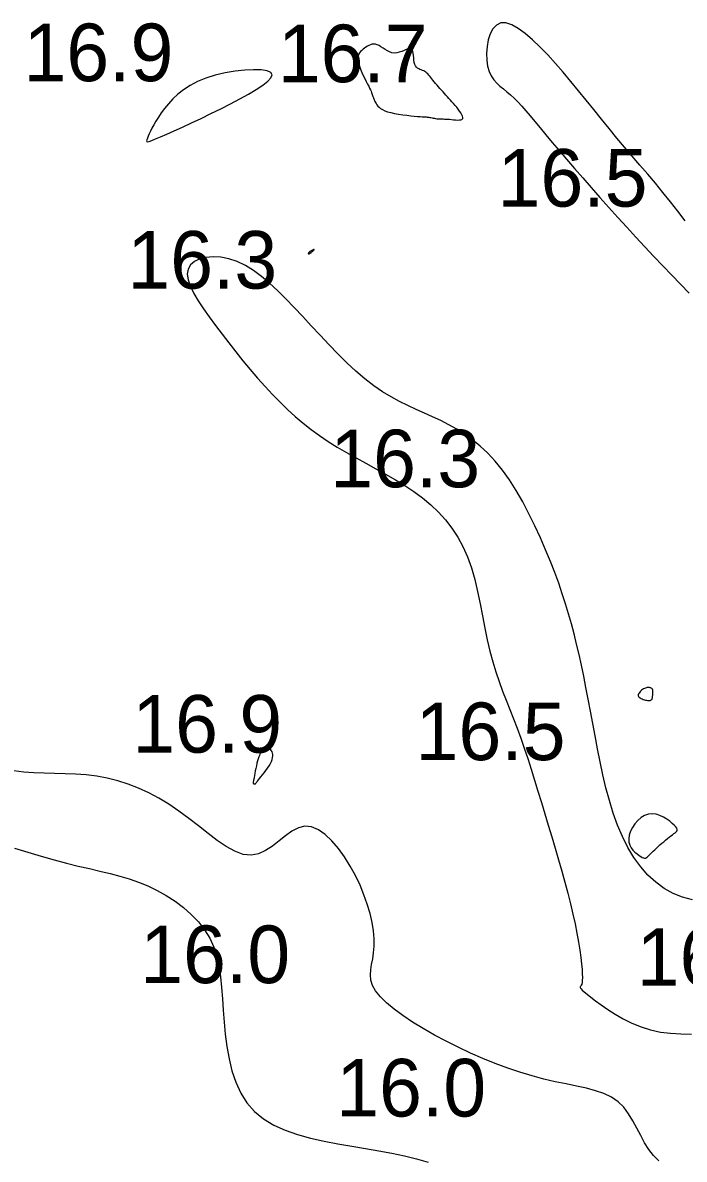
# Model space of a CAD drawing. Extents: x 3040093 to 3056816, y 408076 to 509144.
# Drawn here: x 3045912.8 to 3045970.3, y 434760.1 to 434858.8 of the extents above; entities that cross this region are included whole.
import ezdxf

# ---------------------------------------------------------------- set-up
doc = ezdxf.new("R2010")
doc.units = 0
doc.layers.add('V-CHAN-CONT-EL17', color=7, linetype='Continuous')
doc.layers.add('V-TOPO-SOUN-0610', color=7, linetype='Continuous')

msp = doc.modelspace()

# ---------------------------------------------------------------- linework, layer by layer
at = {"layer": 'V-CHAN-CONT-EL17'}
for points in [[(3045970.323, 434841.567), (3045969.699, 434842.411), (3045969.06, 434843.234), (3045968.41, 434844.039), (3045967.752, 434844.832), (3045967.086, 434845.617), (3045966.415, 434846.398), (3045965.742, 434847.18), (3045965.069, 434847.968), (3045964.398, 434848.766), (3045963.73, 434849.578), (3045963.066, 434850.4), (3045962.404, 434851.227), (3045961.742, 434852.052), (3045961.079, 434852.872), (3045960.414, 434853.68), (3045959.747, 434854.472), (3045959.075, 434855.242), (3045958.399, 434855.982), (3045957.727, 434856.675), (3045957.069, 434857.302), (3045956.434, 434857.843), (3045955.833, 434858.278), (3045955.275, 434858.588), (3045954.769, 434858.752), (3045954.326, 434858.752), (3045953.952, 434858.577), (3045953.649, 434858.251), (3045953.414, 434857.807), (3045953.245, 434857.28), (3045953.139, 434856.701), (3045953.096, 434856.106), (3045953.113, 434855.526), (3045953.188, 434854.996), (3045953.318, 434854.541), (3045953.497, 434854.155), (3045953.716, 434853.824), (3045953.97, 434853.535), (3045954.25, 434853.272), (3045954.55, 434853.023), (3045954.861, 434852.773), (3045955.177, 434852.508), (3045955.493, 434852.217), (3045955.813, 434851.893), (3045956.145, 434851.533), (3045956.495, 434851.132), (3045956.873, 434850.687), (3045957.284, 434850.194), (3045957.736, 434849.649), (3045958.237, 434849.048), (3045958.791, 434848.388), (3045959.394, 434847.676), (3045960.042, 434846.92), (3045960.726, 434846.126), (3045961.441, 434845.304), (3045962.181, 434844.459), (3045962.94, 434843.601), (3045963.711, 434842.737), (3045964.489, 434841.874), (3045965.272, 434841.014), (3045966.056, 434840.16), (3045966.839, 434839.315), (3045967.621, 434838.481), (3045968.397, 434837.66), (3045969.167, 434836.854), (3045969.928, 434836.065), (3045970.675, 434835.3)], [(3045970.981, 434782.622), (3045970.118, 434782.841), (3045969.296, 434783.17), (3045968.52, 434783.606), (3045967.79, 434784.144), (3045967.107, 434784.776), (3045966.474, 434785.495), (3045965.891, 434786.294), (3045965.361, 434787.167), (3045964.883, 434788.107), (3045964.46, 434789.105), (3045964.085, 434790.153), (3045963.753, 434791.238), (3045963.457, 434792.351), (3045963.192, 434793.479), (3045962.952, 434794.614), (3045962.729, 434795.743), (3045962.518, 434796.855), (3045962.315, 434797.943), (3045962.115, 434799.004), (3045961.918, 434800.038), (3045961.722, 434801.047), (3045961.524, 434802.03), (3045961.325, 434802.989), (3045961.121, 434803.922), (3045960.911, 434804.831), (3045960.693, 434805.718), (3045960.463, 434806.589), (3045960.218, 434807.454), (3045959.955, 434808.322), (3045959.668, 434809.201), (3045959.355, 434810.101), (3045959.012, 434811.029), (3045958.634, 434811.996), (3045958.22, 434813.005), (3045957.77, 434814.044), (3045957.287, 434815.095), (3045956.775, 434816.142), (3045956.234, 434817.166), (3045955.668, 434818.152), (3045955.08, 434819.082), (3045954.471, 434819.938), (3045953.844, 434820.708), (3045953.202, 434821.396), (3045952.546, 434822.009), (3045951.877, 434822.555), (3045951.197, 434823.042), (3045950.509, 434823.478), (3045949.814, 434823.871), (3045949.113, 434824.229), (3045948.408, 434824.56), (3045947.699, 434824.878), (3045946.984, 434825.196), (3045946.263, 434825.527), (3045945.534, 434825.886), (3045944.797, 434826.285), (3045944.051, 434826.74), (3045943.294, 434827.262), (3045942.526, 434827.863), (3045941.751, 434828.532), (3045940.971, 434829.256), (3045940.191, 434830.024), (3045939.413, 434830.821), (3045938.64, 434831.634), (3045937.877, 434832.451), (3045937.127, 434833.258), (3045936.392, 434834.043), (3045935.67, 434834.795), (3045934.959, 434835.503), (3045934.254, 434836.158), (3045933.552, 434836.749), (3045932.851, 434837.266), (3045932.148, 434837.699), (3045931.439, 434838.038), (3045930.724, 434838.274), (3045930.022, 434838.41), (3045929.35, 434838.45), (3045928.73, 434838.4), (3045928.183, 434838.262), (3045927.727, 434838.043), (3045927.383, 434837.747), (3045927.173, 434837.377), (3045927.108, 434836.939), (3045927.18, 434836.439), (3045927.372, 434835.884), (3045927.667, 434835.279), (3045928.05, 434834.631), (3045928.503, 434833.946), (3045929.011, 434833.231), (3045929.557, 434832.492), (3045930.127, 434831.736), (3045930.716, 434830.968), (3045931.322, 434830.196), (3045931.942, 434829.426), (3045932.573, 434828.664), (3045933.212, 434827.917), (3045933.858, 434827.191), (3045934.508, 434826.492), (3045935.16, 434825.827), (3045935.817, 434825.193), (3045936.484, 434824.589), (3045937.165, 434824.012), (3045937.864, 434823.459), (3045938.585, 434822.929), (3045939.333, 434822.42), (3045940.112, 434821.928), (3045940.923, 434821.451), (3045941.76, 434820.984), (3045942.613, 434820.52), (3045943.473, 434820.056), (3045944.329, 434819.584), (3045945.174, 434819.1), (3045945.996, 434818.597), (3045946.786, 434818.07), (3045947.537, 434817.513), (3045948.244, 434816.922), (3045948.905, 434816.292), (3045949.518, 434815.619), (3045950.08, 434814.897), (3045950.59, 434814.123), (3045951.044, 434813.292), (3045951.44, 434812.399), (3045951.779, 434811.443), (3045952.068, 434810.437), (3045952.319, 434809.395), (3045952.543, 434808.335), (3045952.75, 434807.271), (3045952.952, 434806.219), (3045953.158, 434805.194), (3045953.381, 434804.213), (3045953.628, 434803.287), (3045953.898, 434802.409), (3045954.186, 434801.568), (3045954.489, 434800.752), (3045954.801, 434799.951), (3045955.119, 434799.154), (3045955.438, 434798.348), (3045955.755, 434797.523), (3045956.065, 434796.67), (3045956.369, 434795.79), (3045956.669, 434794.885), (3045956.966, 434793.958), (3045957.261, 434793.012), (3045957.556, 434792.05), (3045957.853, 434791.074), (3045958.152, 434790.086), (3045958.454, 434789.092), (3045958.757, 434788.093), (3045959.056, 434787.096), (3045959.349, 434786.104), (3045959.632, 434785.122), (3045959.901, 434784.155), (3045960.153, 434783.208), (3045960.383, 434782.284), (3045960.59, 434781.39), (3045960.773, 434780.531), (3045960.932, 434779.717), (3045961.068, 434778.954), (3045961.18, 434778.251), (3045961.27, 434777.615), (3045961.337, 434777.054), (3045961.382, 434776.575), (3045961.406, 434776.184), (3045961.411, 434775.872), (3045961.402, 434775.63), (3045961.381, 434775.447), (3045961.352, 434775.313), (3045961.319, 434775.218), (3045961.285, 434775.15), (3045961.253, 434775.101), (3045961.228, 434775.059), (3045961.221, 434775.016), (3045961.24, 434774.96), (3045961.299, 434774.884), (3045961.407, 434774.778), (3045961.575, 434774.631), (3045961.815, 434774.435), (3045962.137, 434774.18), (3045962.548, 434773.861), (3045963.044, 434773.493), (3045963.617, 434773.095), (3045964.258, 434772.685), (3045964.959, 434772.285), (3045965.711, 434771.912), (3045966.507, 434771.586), (3045967.337, 434771.326), (3045968.195, 434771.145), (3045969.074, 434771.036), (3045969.971, 434770.983), (3045970.88, 434770.972)], [(3045968.061, 434759.973), (3045967.592, 434760.423), (3045967.181, 434760.95), (3045966.815, 434761.537), (3045966.475, 434762.164), (3045966.142, 434762.807), (3045965.798, 434763.443), (3045965.423, 434764.051), (3045965, 434764.607), (3045964.508, 434765.09), (3045963.935, 434765.482), (3045963.281, 434765.797), (3045962.554, 434766.051), (3045961.761, 434766.264), (3045960.909, 434766.453), (3045960.004, 434766.637), (3045959.053, 434766.833), (3045958.062, 434767.061), (3045957.04, 434767.334), (3045955.992, 434767.654), (3045954.927, 434768.015), (3045953.851, 434768.416), (3045952.772, 434768.852), (3045951.697, 434769.32), (3045950.633, 434769.816), (3045949.588, 434770.338), (3045948.571, 434770.88), (3045947.594, 434771.438), (3045946.674, 434772.004), (3045945.827, 434772.571), (3045945.066, 434773.132), (3045944.409, 434773.682), (3045943.869, 434774.213), (3045943.463, 434774.718), (3045943.199, 434775.194), (3045943.058, 434775.649), (3045943.014, 434776.096), (3045943.041, 434776.545), (3045943.113, 434777.009), (3045943.203, 434777.499), (3045943.287, 434778.028), (3045943.337, 434778.606), (3045943.333, 434779.242), (3045943.27, 434779.931), (3045943.149, 434780.665), (3045942.972, 434781.436), (3045942.738, 434782.235), (3045942.448, 434783.054), (3045942.103, 434783.885), (3045941.704, 434784.72), (3045941.253, 434785.547), (3045940.756, 434786.344), (3045940.223, 434787.083), (3045939.663, 434787.74), (3045939.084, 434788.288), (3045938.495, 434788.701), (3045937.905, 434788.953), (3045937.322, 434789.018), (3045936.753, 434788.883), (3045936.193, 434788.588), (3045935.636, 434788.188), (3045935.074, 434787.736), (3045934.501, 434787.286), (3045933.91, 434786.892), (3045933.294, 434786.608), (3045932.646, 434786.487), (3045931.961, 434786.569), (3045931.241, 434786.833), (3045930.49, 434787.247), (3045929.71, 434787.774), (3045928.907, 434788.38), (3045928.082, 434789.032), (3045927.24, 434789.695), (3045926.385, 434790.334), (3045925.518, 434790.92), (3045924.643, 434791.448), (3045923.759, 434791.917), (3045922.867, 434792.327), (3045921.968, 434792.677), (3045921.064, 434792.967), (3045920.154, 434793.196), (3045919.24, 434793.364), (3045918.323, 434793.473), (3045917.405, 434793.537), (3045916.49, 434793.57), (3045915.58, 434793.588), (3045914.678, 434793.607), (3045913.787, 434793.642), (3045912.91, 434793.709), (3045912.05, 434793.822)], [(3045912.094, 434787.115), (3045913.264, 434786.754), (3045914.421, 434786.412), (3045915.546, 434786.095), (3045916.624, 434785.81), (3045917.642, 434785.558), (3045918.605, 434785.331), (3045919.52, 434785.117), (3045920.396, 434784.904), (3045921.242, 434784.68), (3045922.066, 434784.433), (3045922.875, 434784.152), (3045923.679, 434783.823), (3045924.482, 434783.438), (3045925.274, 434782.997), (3045926.042, 434782.501), (3045926.773, 434781.953), (3045927.453, 434781.354), (3045928.07, 434780.708), (3045928.609, 434780.016), (3045929.058, 434779.28), (3045929.407, 434778.502), (3045929.669, 434777.683), (3045929.86, 434776.826), (3045929.995, 434775.932), (3045930.09, 434775.001), (3045930.163, 434774.036), (3045930.228, 434773.038), (3045930.302, 434772.007), (3045930.401, 434770.949), (3045930.539, 434769.879), (3045930.729, 434768.816), (3045930.984, 434767.777), (3045931.32, 434766.782), (3045931.748, 434765.849), (3045932.282, 434764.996), (3045932.937, 434764.243), (3045933.719, 434763.601), (3045934.617, 434763.063), (3045935.612, 434762.615), (3045936.684, 434762.242), (3045937.816, 434761.932), (3045938.989, 434761.67), (3045940.185, 434761.443), (3045941.384, 434761.236), (3045942.57, 434761.037), (3045943.735, 434760.836), (3045944.869, 434760.626), (3045945.967, 434760.397), (3045947.02, 434760.141), (3045948.021, 434759.851)]]:
    msp.add_lwpolyline(points, dxfattribs=at)
for points in [[(3045943.502, 434851.748), (3045943.568, 434851.647), (3045943.651, 434851.543), (3045943.756, 434851.438), (3045943.889, 434851.334), (3045944.053, 434851.233), (3045944.255, 434851.137), (3045944.499, 434851.049), (3045944.787, 434850.97), (3045945.11, 434850.899), (3045945.455, 434850.838), (3045945.811, 434850.785), (3045946.164, 434850.74), (3045946.504, 434850.702), (3045946.816, 434850.671), (3045947.09, 434850.647), (3045947.316, 434850.629), (3045947.499, 434850.616), (3045947.645, 434850.607), (3045947.762, 434850.6), (3045947.858, 434850.595), (3045947.94, 434850.589), (3045948.015, 434850.581), (3045948.09, 434850.57), (3045948.173, 434850.556), (3045948.262, 434850.538), (3045948.357, 434850.519), (3045948.456, 434850.499), (3045948.56, 434850.479), (3045948.665, 434850.46), (3045948.772, 434850.444), (3045948.879, 434850.432), (3045948.986, 434850.425), (3045949.094, 434850.421), (3045949.205, 434850.419), (3045949.322, 434850.417), (3045949.445, 434850.415), (3045949.578, 434850.411), (3045949.721, 434850.404), (3045949.878, 434850.392), (3045950.049, 434850.374), (3045950.227, 434850.355), (3045950.404, 434850.338), (3045950.574, 434850.329), (3045950.728, 434850.33), (3045950.858, 434850.348), (3045950.958, 434850.386), (3045951.018, 434850.449), (3045951.034, 434850.54), (3045951.01, 434850.655), (3045950.951, 434850.789), (3045950.865, 434850.94), (3045950.756, 434851.1), (3045950.632, 434851.267), (3045950.498, 434851.435), (3045950.361, 434851.6), (3045950.225, 434851.758), (3045950.091, 434851.91), (3045949.96, 434852.056), (3045949.829, 434852.2), (3045949.699, 434852.34), (3045949.57, 434852.481), (3045949.44, 434852.622), (3045949.31, 434852.765), (3045949.179, 434852.912), (3045949.048, 434853.061), (3045948.919, 434853.21), (3045948.792, 434853.359), (3045948.669, 434853.504), (3045948.551, 434853.645), (3045948.44, 434853.781), (3045948.337, 434853.908), (3045948.243, 434854.027), (3045948.155, 434854.136), (3045948.071, 434854.236), (3045947.99, 434854.327), (3045947.908, 434854.408), (3045947.824, 434854.48), (3045947.735, 434854.542), (3045947.638, 434854.595), (3045947.533, 434854.64), (3045947.421, 434854.681), (3045947.308, 434854.723), (3045947.198, 434854.773), (3045947.093, 434854.837), (3045946.998, 434854.919), (3045946.918, 434855.025), (3045946.855, 434855.162), (3045946.813, 434855.331), (3045946.785, 434855.525), (3045946.765, 434855.729), (3045946.747, 434855.933), (3045946.722, 434856.125), (3045946.685, 434856.291), (3045946.628, 434856.421), (3045946.544, 434856.501), (3045946.428, 434856.524), (3045946.284, 434856.5), (3045946.115, 434856.442), (3045945.928, 434856.365), (3045945.726, 434856.282), (3045945.516, 434856.207), (3045945.301, 434856.154), (3045945.087, 434856.137), (3045944.877, 434856.166), (3045944.674, 434856.234), (3045944.477, 434856.331), (3045944.286, 434856.445), (3045944.102, 434856.567), (3045943.924, 434856.684), (3045943.754, 434856.787), (3045943.591, 434856.865), (3045943.435, 434856.909), (3045943.286, 434856.921), (3045943.143, 434856.906), (3045943.006, 434856.867), (3045942.872, 434856.81), (3045942.743, 434856.738), (3045942.616, 434856.655), (3045942.491, 434856.566), (3045942.368, 434856.474), (3045942.251, 434856.376), (3045942.144, 434856.27), (3045942.052, 434856.151), (3045941.98, 434856.017), (3045941.931, 434855.863), (3045941.91, 434855.687), (3045941.922, 434855.484), (3045941.969, 434855.255), (3045942.047, 434855.003), (3045942.148, 434854.737), (3045942.265, 434854.464), (3045942.392, 434854.192), (3045942.521, 434853.928), (3045942.646, 434853.679), (3045942.76, 434853.454), (3045942.857, 434853.258), (3045942.938, 434853.09), (3045943.005, 434852.945), (3045943.059, 434852.821), (3045943.104, 434852.713), (3045943.141, 434852.619), (3045943.172, 434852.535), (3045943.199, 434852.458), (3045943.224, 434852.384), (3045943.249, 434852.312), (3045943.274, 434852.24), (3045943.301, 434852.168), (3045943.331, 434852.093), (3045943.364, 434852.015), (3045943.403, 434851.932), (3045943.449, 434851.844)], [(3045931.677, 434852.156), (3045932.43, 434852.572), (3045933.1, 434852.971), (3045933.663, 434853.345), (3045934.095, 434853.687), (3045934.372, 434853.99), (3045934.47, 434854.246), (3045934.363, 434854.448), (3045934.039, 434854.59), (3045933.526, 434854.672), (3045932.865, 434854.695), (3045932.095, 434854.66), (3045931.255, 434854.57), (3045930.386, 434854.424), (3045929.527, 434854.226), (3045928.718, 434853.975), (3045927.991, 434853.676), (3045927.347, 434853.335), (3045926.779, 434852.962), (3045926.281, 434852.566), (3045925.845, 434852.157), (3045925.466, 434851.744), (3045925.136, 434851.336), (3045924.849, 434850.943), (3045924.598, 434850.571), (3045924.38, 434850.225), (3045924.194, 434849.905), (3045924.036, 434849.613), (3045923.903, 434849.349), (3045923.795, 434849.116), (3045923.707, 434848.915), (3045923.638, 434848.746), (3045923.588, 434848.612), (3045923.567, 434848.515), (3045923.588, 434848.457), (3045923.665, 434848.442), (3045923.809, 434848.472), (3045924.035, 434848.551), (3045924.354, 434848.68), (3045924.781, 434848.863), (3045925.323, 434849.101), (3045925.966, 434849.388), (3045926.691, 434849.717), (3045927.478, 434850.08), (3045928.308, 434850.471), (3045929.163, 434850.881), (3045930.022, 434851.303), (3045930.867, 434851.731)], [(3045937.615, 434838.748), (3045937.616, 434838.739), (3045937.62, 434838.731), (3045937.627, 434838.725), (3045937.636, 434838.721), (3045937.648, 434838.718), (3045937.661, 434838.717), (3045937.677, 434838.718), (3045937.694, 434838.722), (3045937.713, 434838.728), (3045937.734, 434838.737), (3045937.758, 434838.749), (3045937.786, 434838.765), (3045937.816, 434838.785), (3045937.85, 434838.81), (3045937.888, 434838.84), (3045937.93, 434838.875), (3045937.973, 434838.913), (3045938.016, 434838.952), (3045938.056, 434838.99), (3045938.089, 434839.025), (3045938.115, 434839.055), (3045938.13, 434839.077), (3045938.131, 434839.091), (3045938.118, 434839.093), (3045938.092, 434839.086), (3045938.056, 434839.072), (3045938.013, 434839.052), (3045937.966, 434839.028), (3045937.918, 434839.003), (3045937.873, 434838.977), (3045937.832, 434838.954), (3045937.799, 434838.935), (3045937.773, 434838.919), (3045937.752, 434838.906), (3045937.736, 434838.895), (3045937.724, 434838.885), (3045937.713, 434838.876), (3045937.704, 434838.867), (3045937.694, 434838.857), (3045937.683, 434838.846), (3045937.671, 434838.834), (3045937.659, 434838.822), (3045937.648, 434838.809), (3045937.637, 434838.795), (3045937.628, 434838.783), (3045937.621, 434838.77), (3045937.616, 434838.759)], [(3045966.296, 434800.274), (3045966.347, 434800.211), (3045966.416, 434800.155), (3045966.5, 434800.105), (3045966.594, 434800.062), (3045966.694, 434800.024), (3045966.796, 434799.993), (3045966.895, 434799.968), (3045966.989, 434799.95), (3045967.076, 434799.937), (3045967.155, 434799.932), (3045967.227, 434799.933), (3045967.291, 434799.942), (3045967.346, 434799.959), (3045967.394, 434799.983), (3045967.432, 434800.015), (3045967.461, 434800.056), (3045967.482, 434800.104), (3045967.497, 434800.157), (3045967.507, 434800.214), (3045967.512, 434800.274), (3045967.515, 434800.335), (3045967.517, 434800.396), (3045967.519, 434800.455), (3045967.523, 434800.511), (3045967.527, 434800.564), (3045967.531, 434800.614), (3045967.534, 434800.662), (3045967.537, 434800.706), (3045967.537, 434800.748), (3045967.535, 434800.788), (3045967.53, 434800.825), (3045967.52, 434800.861), (3045967.506, 434800.894), (3045967.488, 434800.924), (3045967.464, 434800.952), (3045967.435, 434800.977), (3045967.399, 434800.999), (3045967.357, 434801.017), (3045967.308, 434801.033), (3045967.252, 434801.044), (3045967.189, 434801.051), (3045967.12, 434801.051), (3045967.045, 434801.045), (3045966.967, 434801.032), (3045966.885, 434801.009), (3045966.8, 434800.976), (3045966.713, 434800.932), (3045966.624, 434800.876), (3045966.539, 434800.811), (3045966.458, 434800.738), (3045966.388, 434800.66), (3045966.33, 434800.579), (3045966.288, 434800.498), (3045966.266, 434800.418), (3045966.268, 434800.343)], [(3045932.905, 434792.687), (3045932.923, 434792.684), (3045932.942, 434792.683), (3045932.962, 434792.684), (3045932.982, 434792.687), (3045933.001, 434792.693), (3045933.02, 434792.701), (3045933.036, 434792.711), (3045933.052, 434792.723), (3045933.068, 434792.741), (3045933.09, 434792.768), (3045933.119, 434792.807), (3045933.159, 434792.861), (3045933.214, 434792.934), (3045933.287, 434793.028), (3045933.38, 434793.146), (3045933.497, 434793.292), (3045933.631, 434793.46), (3045933.776, 434793.645), (3045933.925, 434793.842), (3045934.07, 434794.045), (3045934.205, 434794.249), (3045934.323, 434794.448), (3045934.417, 434794.637), (3045934.482, 434794.812), (3045934.519, 434794.972), (3045934.532, 434795.117), (3045934.525, 434795.248), (3045934.501, 434795.367), (3045934.465, 434795.473), (3045934.419, 434795.567), (3045934.368, 434795.649), (3045934.314, 434795.721), (3045934.26, 434795.782), (3045934.204, 434795.832), (3045934.149, 434795.872), (3045934.095, 434795.902), (3045934.042, 434795.922), (3045933.992, 434795.931), (3045933.945, 434795.93), (3045933.902, 434795.92), (3045933.862, 434795.9), (3045933.824, 434795.873), (3045933.787, 434795.838), (3045933.752, 434795.798), (3045933.716, 434795.752), (3045933.679, 434795.702), (3045933.641, 434795.649), (3045933.6, 434795.592), (3045933.557, 434795.531), (3045933.512, 434795.46), (3045933.465, 434795.378), (3045933.416, 434795.281), (3045933.366, 434795.166), (3045933.315, 434795.029), (3045933.263, 434794.868), (3045933.21, 434794.681), (3045933.158, 434794.474), (3045933.106, 434794.254), (3045933.057, 434794.03), (3045933.01, 434793.81), (3045932.968, 434793.6), (3045932.931, 434793.409), (3045932.899, 434793.244), (3045932.874, 434793.111), (3045932.855, 434793.009), (3045932.842, 434792.931), (3045932.833, 434792.875), (3045932.828, 434792.836), (3045932.825, 434792.81), (3045932.826, 434792.792), (3045932.828, 434792.779), (3045932.83, 434792.765), (3045932.834, 434792.752), (3045932.839, 434792.74), (3045932.846, 434792.728), (3045932.854, 434792.717), (3045932.864, 434792.707), (3045932.875, 434792.698), (3045932.889, 434792.691)], [(3045966.617, 434786.306), (3045966.72, 434786.259), (3045966.803, 434786.235), (3045966.872, 434786.234), (3045966.933, 434786.253), (3045966.992, 434786.292), (3045967.055, 434786.348), (3045967.128, 434786.421), (3045967.215, 434786.51), (3045967.316, 434786.611), (3045967.43, 434786.724), (3045967.556, 434786.847), (3045967.692, 434786.976), (3045967.836, 434787.112), (3045967.987, 434787.251), (3045968.145, 434787.392), (3045968.307, 434787.532), (3045968.471, 434787.671), (3045968.635, 434787.806), (3045968.795, 434787.936), (3045968.95, 434788.058), (3045969.097, 434788.173), (3045969.234, 434788.276), (3045969.357, 434788.368), (3045969.464, 434788.448), (3045969.551, 434788.519), (3045969.613, 434788.588), (3045969.646, 434788.66), (3045969.646, 434788.741), (3045969.607, 434788.836), (3045969.525, 434788.951), (3045969.396, 434789.092), (3045969.218, 434789.261), (3045968.995, 434789.446), (3045968.735, 434789.632), (3045968.446, 434789.805), (3045968.135, 434789.95), (3045967.809, 434790.051), (3045967.477, 434790.095), (3045967.144, 434790.065), (3045966.82, 434789.952), (3045966.512, 434789.765), (3045966.227, 434789.52), (3045965.974, 434789.231), (3045965.76, 434788.913), (3045965.593, 434788.58), (3045965.482, 434788.246), (3045965.433, 434787.928), (3045965.451, 434787.636), (3045965.528, 434787.373), (3045965.649, 434787.138), (3045965.803, 434786.931), (3045965.977, 434786.752), (3045966.158, 434786.601), (3045966.333, 434786.476), (3045966.489, 434786.378)]]:
    msp.add_lwpolyline(points, close=True, dxfattribs=at)

# ---------------------------------------------------------------- texts
at = {"layer": 'V-TOPO-SOUN-0610'}
for s, p in [('16.9 ', (3045912.883, 434853.7)), ('16.7 ', (3045934.963, 434853.61)), ('16.5 ', (3045954.053, 434842.81)), ('16.3 ', (3045921.903, 434835.69)), ('16.3 ', (3045939.523, 434818.44)), ('16.9 ', (3045922.333, 434795.4)), ('16.5 ', (3045946.933, 434794.75)), ('16.0 ', (3045923.023, 434775.39)), ('16.2 ', (3045966.133, 434775.16)), ('16.0 ', (3045940.043, 434763.81))]:
    msp.add_text(s, height=5, dxfattribs=at).set_placement(p)

doc.saveas('drawing.dxf')
